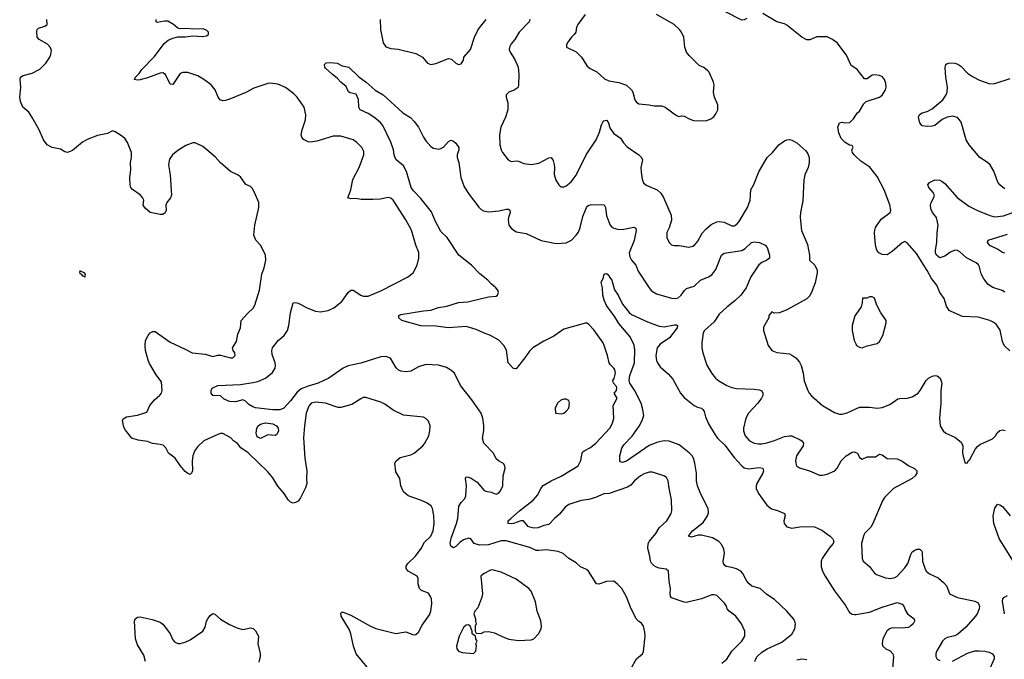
# Model space of a CAD drawing. Header units: inches. Extents: x 1839270 to 1929235, y 762242 to 910350.
# Tile 286 of 362: x 1863329 to 1871185, y 881626 to 886728. Entities that reach past the tile are written whole.
import ezdxf

# ---------------------------------------------------------------- set-up
doc = ezdxf.new("R2010")
doc.units = ezdxf.units.IN
doc.header["$MEASUREMENT"] = 0
doc.layers.add('B8868', color=7, linetype='Continuous')
doc.layers.add('B8878', color=7, linetype='Continuous')

msp = doc.modelspace()

# ---------------------------------------------------------------- linework, layer by layer
at = {"layer": 'B8868', "color": 5}
for points, elevation in [([(1866178.9, 881470), (1866014, 881670), (1865992.7, 881730), (1865971.1, 881830), (1865960.3, 881860.3), (1865895.1, 881970), (1865890, 881994), (1865898, 882002), (1865910, 882002.8), (1865970, 881977.6), (1866126.8, 881890), (1866170, 881872.2), (1866330, 881832.4), (1866410, 881845.5), (1866470, 881821), (1866490, 881824.7), (1866510, 881842), (1866541.2, 881898.8), (1866598.3, 881981.7), (1866609.3, 882010), (1866618, 882070), (1866615.1, 882110), (1866610, 882122), (1866590, 882154), (1866534.5, 882174.5), (1866519.3, 882190), (1866507.8, 882227.8), (1866507.3, 882270), (1866499.3, 882290), (1866428.8, 882328.8), (1866411.6, 882350), (1866413.3, 882370), (1866425.1, 882390), (1866486.2, 882450), (1866532.1, 882510), (1866559.8, 882560.2), (1866608.3, 882610), (1866628.2, 882650), (1866636.3, 882710), (1866632.5, 882772.5), (1866621.3, 882830), (1866611.3, 882850), (1866575.8, 882875.8), (1866534.5, 882894.5), (1866429.3, 882930), (1866390, 882961.2), (1866369.7, 883009.7), (1866362.9, 883070), (1866330, 883122), (1866322.9, 883190), (1866332, 883210), (1866365.1, 883234.9), (1866450, 883257.6), (1866476, 883270), (1866545.2, 883330), (1866561.2, 883350), (1866592.3, 883410), (1866602, 883450), (1866604.5, 883490), (1866590, 883525.2), (1866570, 883546), (1866550, 883558), (1866390, 883575.1), (1866310, 883614), (1866241.3, 883661.3), (1866210, 883677.6), (1866090, 883713.6), (1866070, 883713.6), (1866050, 883705.1), (1865979.9, 883660.1), (1865890, 883634.3), (1865870, 883635.4), (1865770, 883670.8), (1865690, 883678.4), (1865655.5, 883670), (1865634.8, 883645.2), (1865615.9, 883590), (1865600.9, 883490), (1865593.3, 883393.3), (1865604.2, 883230), (1865619.5, 883130), (1865617.1, 883070), (1865621.3, 883030), (1865610, 882993.2), (1865570, 882914), (1865550, 882889.2), (1865530, 882877.2), (1865510, 882872.7), (1865490, 882879.3), (1865470, 882899.3), (1865440.5, 882950), (1865390, 883006.9), (1865350, 883075.1), (1865310, 883121.1), (1865152.7, 883272.7), (1865094, 883314), (1865068.2, 883348.2), (1865036, 883370), (1865012.6, 883392.6), (1864950, 883427.3), (1864930, 883427.6), (1864910, 883420.5), (1864798.8, 883370), (1864750, 883323.7), (1864727.5, 883292.5), (1864710.3, 883250), (1864704, 883210), (1864708.2, 883130), (1864700.7, 883110), (1864690, 883099.3), (1864670, 883107.3), (1864650, 883125.6), (1864610, 883171.6), (1864570, 883229.7), (1864517.6, 883270), (1864494, 883314), (1864473.6, 883333.6), (1864450, 883340.5), (1864390, 883346.6), (1864350, 883363.5), (1864274.5, 883374.5), (1864225.2, 883390), (1864173.4, 883453.4), (1864159.1, 883479.1), (1864149.4, 883530), (1864155.3, 883544.7), (1864180.1, 883559.9), (1864270, 883574), (1864343.1, 883596.9), (1864366.6, 883650), (1864404.1, 883695.9), (1864446.7, 883733.3), (1864459.5, 883750), (1864467, 883770), (1864460.1, 883840.1), (1864416.8, 883896.8), (1864365.8, 883985.8), (1864353.3, 884013.3), (1864334, 884090), (1864329.7, 884130), (1864333.7, 884170), (1864353.7, 884210), (1864370, 884230.4), (1864390, 884241.3), (1864410, 884241.3), (1864530, 884157), (1864650, 884101.6), (1864704.7, 884070), (1864810, 884059.6), (1864870, 884042), (1864910, 884052.7), (1864930, 884053), (1865010, 884030.7), (1865030, 884030.7), (1865049.3, 884050), (1865046, 884070), (1865032.7, 884090), (1865026.6, 884110), (1865058, 884162), (1865070, 884221), (1865091.5, 884270), (1865097.4, 884330), (1865150, 884388.5), (1865192.8, 884427.2), (1865206.3, 884450), (1865243.1, 884570), (1865260.7, 884699.3), (1865279.7, 884750), (1865292.3, 884810), (1865289.7, 884850), (1865282.6, 884870), (1865250, 884929.6), (1865214, 884970), (1865196.2, 885010), (1865204.2, 885090), (1865236.2, 885230), (1865236.2, 885270), (1865203.7, 885350), (1865184.5, 885384.5), (1865170, 885397.2), (1865133.2, 885413.2), (1865090, 885474), (1865068, 885490), (1865010, 885517.2), (1864929.8, 885589.8), (1864890, 885633.6), (1864790, 885715.6), (1864730, 885745.1), (1864710, 885745.6), (1864654.1, 885725.9), (1864590, 885685.1), (1864547.7, 885650), (1864523.8, 885616.2), (1864516, 885570), (1864528.7, 885490), (1864539.3, 885330), (1864533.3, 885306.7), (1864502.8, 885270), (1864494.8, 885250), (1864498.8, 885210), (1864490, 885188.7), (1864470, 885175.3), (1864450, 885174), (1864369.5, 885189.5), (1864330, 885224), (1864313.2, 885250), (1864319, 885290), (1864309.3, 885310), (1864291, 885331), (1864230, 885372.7), (1864215.1, 885390), (1864209.6, 885410), (1864208, 885470), (1864215.8, 885530), (1864214.3, 885590), (1864221.1, 885630), (1864220.4, 885670), (1864188.2, 885750), (1864170, 885777.6), (1864150, 885796.9), (1864090, 885835.1), (1864070, 885840.9), (1864030, 885820.7), (1863950, 885803.6), (1863867.5, 885772.5), (1863830, 885751.8), (1863750, 885685.1), (1863710, 885669.5), (1863690, 885675.1), (1863655.1, 885695.1), (1863588.3, 885708.3), (1863549.7, 885729.7), (1863518, 885770), (1863484.5, 885850), (1863430, 885948.7), (1863402, 885990), (1863354, 886030), (1863335.5, 886075.5), (1863329.2, 886110), (1863339.3, 886190), (1863333.2, 886250), (1863335.3, 886270), (1863356, 886284), (1863430, 886301.6), (1863490, 886332.7), (1863537.1, 886382.9), (1863569.4, 886430), (1863578, 886450), (1863583.2, 886483.2), (1863573.2, 886510), (1863550, 886533.2), (1863484, 886570), (1863469.3, 886590), (1863464.8, 886635.2), (1863469.6, 886650.4), (1863480.1, 886659.9), (1863530, 886676.3), (1863549.2, 886690), (1863546, 886730)], 680), ([(1868204, 881550), (1868250, 881630.7), (1868299, 881670), (1868306, 881690), (1868319, 881810), (1868317.2, 881842.8), (1868307, 881890), (1868290, 881914.5), (1868268, 881928), (1868246.6, 881950), (1868201.1, 882041.1), (1868170, 882125.2), (1868132, 882190), (1868102.5, 882222.5), (1868070, 882249), (1868010, 882246), (1867950, 882225.2), (1867930, 882228.7), (1867866, 882330), (1867850, 882343.7), (1867804.2, 882364.2), (1867770, 882397), (1867709.3, 882430), (1867666, 882470), (1867625.3, 882485.3), (1867530, 882499.3), (1867470, 882493.1), (1867450, 882495.6), (1867398.1, 882518.1), (1867210, 882572.3), (1867170, 882572.2), (1867070, 882539.6), (1866997.9, 882537.9), (1866954, 882550), (1866927.7, 882587.7), (1866912.9, 882592.9), (1866870, 882578.9), (1866841.5, 882558.5), (1866810, 882527), (1866790, 882515.5), (1866768, 882528), (1866763.4, 882550), (1866772.2, 882592.2), (1866815.4, 882710), (1866824.7, 882750), (1866833.3, 882846.7), (1866850, 882878), (1866881.6, 882910), (1866889.7, 882930), (1866893.3, 883010), (1866884.7, 883070), (1866890, 883082.8), (1866910, 883080.3), (1866930, 883070.3), (1866978.4, 883038.4), (1867033.8, 882973.8), (1867047, 882967), (1867090, 882960.3), (1867130, 882943.1), (1867149.6, 882950.4), (1867166, 882970), (1867182.7, 883010), (1867186.6, 883090), (1867202.7, 883150), (1867200.9, 883170), (1867190, 883189), (1867149, 883210), (1867130, 883225.2), (1867109, 883270), (1867031.5, 883351.5), (1867022.4, 883390), (1867031.4, 883451.4), (1867031.6, 883491.6), (1867025.1, 883550), (1867011.8, 883590), (1866937.1, 883697.1), (1866846.6, 883810), (1866797.2, 883910), (1866770, 883933.2), (1866734.2, 883954.2), (1866670, 883973.2), (1866570, 883976.9), (1866510, 883959.7), (1866450, 883925.6), (1866410, 883920.8), (1866370, 883924.7), (1866350, 883934.3), (1866332.3, 883952.3), (1866288.2, 884028.2), (1866250, 884041.7), (1866210, 884040.3), (1866050.2, 883989.8), (1865950, 883967.6), (1865910, 883948.6), (1865794.6, 883870), (1865756.5, 883850), (1865711, 883829), (1865630, 883806.5), (1865576.1, 883783.9), (1865542.2, 883757.8), (1865490, 883688.6), (1865436.5, 883630), (1865403.4, 883616.6), (1865350, 883617.2), (1865210, 883633.6), (1865190, 883639.6), (1865158.2, 883658.2), (1865130, 883685.6), (1865110, 883695.8), (1865050, 883679), (1865003.9, 883683.9), (1864961.1, 883701.1), (1864930, 883727.6), (1864869, 883730), (1864856, 883750), (1864856, 883770), (1864865.2, 883790), (1864908.7, 883811.3), (1865090, 883818), (1865190, 883833.4), (1865230, 883843.6), (1865290.6, 883869.4), (1865346.9, 883913.1), (1865368.7, 883950), (1865370.7, 883970), (1865368.2, 883990), (1865343.5, 884056.5), (1865342, 884090), (1865347.2, 884110), (1865392, 884170), (1865438.7, 884210), (1865466.6, 884250), (1865476.9, 884290), (1865489.6, 884390.4), (1865510, 884471), (1865530, 884473.4), (1865550, 884468), (1865627.7, 884427.7), (1865690, 884404.4), (1865730, 884398.4), (1865790, 884408.9), (1865834.5, 884430), (1865899.5, 884480.5), (1865948.5, 884551.5), (1865970, 884570.6), (1865990, 884570.5), (1866050, 884530.4), (1866070, 884523.7), (1866110, 884524.2), (1866210, 884564.6), (1866424.2, 884675.8), (1866469.3, 884710), (1866500.9, 884770), (1866514.7, 884825.3), (1866512.3, 884872.3), (1866489.6, 884930), (1866454.7, 885050), (1866410, 885132), (1866309.7, 885289.7), (1866290, 885305.1), (1866270, 885309.6), (1866203.8, 885296.2), (1866146.5, 885293.5), (1866054.5, 885294.5), (1866010, 885301.8), (1865970, 885299.7), (1865948.2, 885308.2), (1865969.8, 885370), (1865986.5, 885453.5), (1866037.7, 885550), (1866075.1, 885650), (1866076.1, 885676.1), (1866058, 885710), (1866018, 885750), (1865989.2, 885770), (1865890, 885798.7), (1865830, 885798.7), (1865699.9, 885760.1), (1865651.9, 885751.9), (1865630, 885754.5), (1865593.1, 885773.1), (1865579.5, 885790), (1865574, 885810), (1865582.4, 885850), (1865609.6, 885930), (1865611.5, 885970), (1865598.4, 886030), (1865543.7, 886110), (1865516.6, 886136.6), (1865450, 886187.6), (1865390, 886214), (1865330, 886222.9), (1865310, 886219.6), (1865197.1, 886182.9), (1865132.1, 886147.9), (1865010, 886096.9), (1864970, 886082.9), (1864950, 886082), (1864929.6, 886089.6), (1864912.7, 886110), (1864889.4, 886170), (1864856, 886210), (1864807.2, 886247.2), (1864750, 886279.6), (1864670, 886307), (1864630, 886307), (1864610, 886298.4), (1864550, 886212.7), (1864530, 886213.2), (1864491.3, 886291.3), (1864470, 886305.2), (1864450, 886302.7), (1864350, 886264.7), (1864290, 886249.6), (1864265.4, 886245.4), (1864246, 886250), (1864253.2, 886270), (1864282, 886298), (1864302.7, 886330), (1864405.2, 886434.8), (1864481.7, 886538.3), (1864514.9, 886565.1), (1864550, 886582), (1864590, 886590.8), (1864650, 886590.7), (1864710, 886600.7), (1864790, 886593.4), (1864819.5, 886600.5), (1864835.3, 886610), (1864835.3, 886630), (1864822.7, 886642.7), (1864794.2, 886654.2), (1864710, 886652), (1864670, 886657), (1864610, 886656), (1864590, 886661.2), (1864555.3, 886690), (1864510, 886716), (1864483.5, 886716.5), (1864425.2, 886705.2), (1864418, 886710), (1864418, 886730)], 660), ([(1866204.9, 886730), (1866206.5, 886650), (1866230, 886544.7), (1866250, 886510.8), (1866290, 886498.4), (1866350, 886492), (1866490, 886458.4), (1866542.8, 886430), (1866582.8, 886382.8), (1866610, 886370.7), (1866650, 886378), (1866750, 886418), (1866774.4, 886414.4), (1866810, 886381), (1866830, 886370.7), (1866850, 886377.3), (1866870, 886406), (1866873.6, 886430), (1866924.8, 886490), (1866958.5, 886590), (1866986.4, 886650), (1867052.1, 886730)], 660), ([(1867398.8, 886730), (1867393.4, 886710), (1867313, 886630), (1867280.4, 886570), (1867250, 886537), (1867237, 886510), (1867234.9, 886490), (1867241.1, 886470), (1867280.3, 886410), (1867304.9, 886350), (1867310.3, 886290), (1867308.2, 886210), (1867304.9, 886190), (1867298.3, 886181.7), (1867273.8, 886166.2), (1867230.7, 886149.3), (1867211.3, 886130), (1867211, 886110), (1867224, 886064), (1867223, 886010), (1867205.5, 885950), (1867168.2, 885870), (1867156.4, 885810), (1867160.5, 885730), (1867170.7, 885690), (1867180.7, 885670), (1867226, 885610), (1867250, 885596.3), (1867290, 885602), (1867310, 885599.1), (1867350, 885581.6), (1867410, 885572.7), (1867470, 885584.9), (1867550, 885627.4), (1867570, 885628.2), (1867585.8, 885605.8), (1867594, 885574), (1867596.5, 885550), (1867592.3, 885492.3), (1867607.1, 885447.1), (1867630, 885411), (1867641.1, 885401.1), (1867650, 885394.8), (1867670, 885394.8), (1867690, 885404), (1867730, 885434), (1867770, 885487.7), (1867848.5, 885650), (1867928.3, 885770), (1867954.3, 885830), (1867971.1, 885890), (1867981.1, 885910), (1867990, 885922.4), (1868010, 885928.2), (1868023.7, 885910), (1868041.3, 885861.3), (1868070, 885820.8), (1868123.7, 885783.7), (1868146.3, 885746.3), (1868174.7, 885714.7), (1868268, 885650), (1868288.9, 885628.9), (1868297, 885610), (1868285.7, 885550), (1868288.6, 885511.4), (1868295.8, 885455.8), (1868307.2, 885427.2), (1868327.7, 885407.7), (1868414.9, 885370), (1868444.5, 885344.5), (1868466.7, 885310), (1868527.7, 885170), (1868530.4, 885129.6), (1868510, 885068), (1868491.3, 885030), (1868491.3, 884990), (1868510, 884952), (1868530, 884931.3), (1868550, 884926), (1868590, 884926.8), (1868667, 884913), (1868698.3, 884921.7), (1868712.7, 884930), (1868738.6, 884961.4), (1868773.8, 885026.2), (1868802, 885058), (1868845.5, 885094.5), (1868890, 885116.9), (1868910, 885119.7), (1868950, 885112.6), (1869010, 885083.1), (1869030, 885083.6), (1869050, 885097.4), (1869070, 885119.5), (1869135.8, 885230), (1869156.2, 885290), (1869163.5, 885370), (1869186.3, 885413.7), (1869225.8, 885514.2), (1869291.3, 885630), (1869336.2, 885670), (1869384.5, 885730), (1869430, 885761.6), (1869450, 885770.5), (1869470, 885773), (1869490, 885768), (1869530, 885745.5), (1869601.7, 885681.7), (1869618, 885658), (1869627.7, 885630), (1869627.7, 885590), (1869619.1, 885550), (1869593.4, 885490), (1869586, 885450), (1869577.8, 885282.2), (1869557.4, 885190), (1869555.6, 885150), (1869567.8, 885047.8), (1869613.9, 884933.9), (1869630.2, 884850), (1869629.3, 884810), (1869673.4, 884770), (1869691.4, 884730), (1869691.5, 884710), (1869674.7, 884630), (1869650, 884559.3), (1869633.6, 884526.4), (1869610, 884500.5), (1869450, 884413.2), (1869390, 884389), (1869348.7, 884388.7), (1869330, 884398), (1869304.7, 884370), (1869304.7, 884350), (1869264, 884276), (1869262.8, 884250), (1869300.7, 884130), (1869330, 884090.8), (1869370, 884074.9), (1869470, 884062), (1869490, 884053.7), (1869522.4, 884030), (1869550, 883997.1), (1869564, 883970), (1869579.6, 883910), (1869588.9, 883848.9), (1869616.3, 883770), (1869627.3, 883750), (1869646.9, 883726.9), (1869734.8, 883650), (1869830, 883596.4), (1869870, 883582.4), (1869890, 883582.4), (1869930, 883592.2), (1870000, 883623.6)], 660), ([(1867840.3, 886770), (1867782, 886690), (1867770.4, 886670), (1867764.9, 886630), (1867754, 886610), (1867730.5, 886589.5), (1867702.8, 886550), (1867691.3, 886530), (1867692, 886510), (1867770, 886470.8), (1867810.4, 886430.4), (1867856.8, 886356.8), (1867879.8, 886339.8), (1867932.8, 886312.8), (1867995.8, 886255.8), (1868030, 886241.6), (1868110, 886228.5), (1868170, 886206.4), (1868210.4, 886170), (1868221.3, 886150), (1868235.8, 886090), (1868250, 886070.5), (1868270, 886058.4), (1868350, 886050.5), (1868390, 886042), (1868450, 886041.6), (1868478.8, 886030), (1868570, 885963), (1868590, 885957.3), (1868610, 885962), (1868630, 885959.1), (1868670, 885936.4), (1868705.1, 885925.1), (1868750, 885921.6), (1868810, 885924), (1868843.7, 885936.3), (1868866.6, 885953.4), (1868883.7, 885976.3), (1868898, 886010), (1868898, 886050), (1868873.2, 886110), (1868865.2, 886150), (1868869.2, 886210), (1868865.2, 886230), (1868829.4, 886309.4), (1868820.2, 886320.2), (1868786.3, 886346.3), (1868750, 886362.7), (1868670, 886443.7), (1868649.6, 886470), (1868634.5, 886510), (1868627, 886590), (1868609.7, 886629.7), (1868594.5, 886650), (1868549.4, 886690), (1868408.8, 886768.8)], 680), ([(1869130, 886738.7), (1869110, 886726.6), (1869090, 886725.4), (1868960.5, 886790)], 660), ([(1870000, 886339.3), (1869963.5, 886363.5), (1869924.4, 886444.4), (1869850, 886542.7), (1869813.2, 886570), (1869770, 886591.5), (1869688.4, 886591.6), (1869632.7, 886567.3), (1869610, 886567), (1869569.2, 886590), (1869450, 886685.1), (1869430, 886695.6), (1869370, 886711.8), (1869258.6, 886778.6)], 660), ([(1868930, 881595.6), (1868970, 881627.2), (1869009.8, 881690.2), (1869089.6, 881770), (1869113.6, 881810), (1869114.5, 881850), (1869086.6, 881910), (1869042.9, 881970), (1868989.5, 882010), (1868973.6, 882030), (1868967.6, 882050), (1868953.2, 882073.2), (1868890, 882135.1), (1868870, 882141.6), (1868850, 882139.6), (1868770, 882108.2), (1868650, 882080.5), (1868630, 882082), (1868530, 882118), (1868520.7, 882130), (1868517.6, 882150), (1868521.6, 882190), (1868509.5, 882250.5), (1868505.2, 882330), (1868486.6, 882346.6), (1868430, 882354.5), (1868410, 882362), (1868390, 882371.8), (1868370, 882392.7), (1868362, 882410), (1868357.6, 882450), (1868340.4, 882510), (1868343.5, 882550), (1868353.3, 882570), (1868403.6, 882630), (1868430, 882676.3), (1868491.8, 882730), (1868525.6, 882790), (1868531.5, 882810), (1868530, 882898), (1868509.6, 882990.4), (1868503.7, 883050), (1868490, 883077.2), (1868468, 883090), (1868378.3, 883118.3), (1868350, 883118), (1868310, 883106), (1868281.6, 883090), (1868234.9, 883050), (1868204.3, 883015.7), (1868179.3, 883000.7), (1868030.9, 882949.1), (1867990, 882945.3), (1867923, 882917), (1867870, 882902.2), (1867810, 882893.8), (1867710, 882860.8), (1867680.7, 882839.3), (1867636.5, 882783.5), (1867596.5, 882750), (1867550, 882700.9), (1867510, 882695.1), (1867465.3, 882674.7), (1867430, 882671.5), (1867399.7, 882679.7), (1867386.7, 882686.7), (1867348, 882730), (1867328.1, 882731.9), (1867270, 882708.7), (1867250, 882706), (1867226.6, 882710), (1867227, 882730), (1867248.3, 882750), (1867315.4, 882810), (1867424.8, 882895.2), (1867462, 882938), (1867487.4, 882990), (1867506.8, 883013.2), (1867570, 883050.2), (1867650, 883087.6), (1867784.2, 883170), (1867806.9, 883213.1), (1867815.4, 883270), (1867820.5, 883279.5), (1867832, 883290), (1867884, 883316), (1867925.1, 883350), (1868036.9, 883470), (1868058.3, 883510), (1868068.3, 883550), (1868064, 883650), (1868096, 883710), (1868072.3, 883750), (1868090, 883771), (1868094, 883790), (1868090, 883802.7), (1868066, 883830), (1868060.9, 883850), (1868072.9, 883867.1), (1868080.7, 883899.3), (1868082.5, 883910), (1868076.4, 883936.4), (1868070, 883949.5), (1868038.9, 883978.9), (1868031.7, 883991.7), (1868018.3, 884050), (1867993.3, 884130), (1867983, 884150), (1867910, 884255.1), (1867870, 884298), (1867850, 884309.6), (1867670, 884259.8), (1867590, 884204.7), (1867510, 884163.5), (1867423, 884110), (1867395.8, 884084.2), (1867360.3, 884030), (1867310, 883967), (1867290, 883943.7), (1867283.7, 883943.7), (1867270, 883945.2), (1867227, 883990), (1867212.3, 884092.3), (1867192.3, 884130), (1867152.3, 884172.3), (1867086, 884210), (1867030, 884229.7), (1866970, 884258), (1866890, 884280.9), (1866750, 884269.8), (1866650, 884284), (1866530, 884285.6), (1866379, 884330), (1866354, 884350), (1866355.3, 884370), (1866370, 884376.3), (1866550, 884407), (1866610, 884411.8), (1866670, 884433.4), (1866736.6, 884443.4), (1866830, 884471.8), (1866903.3, 884476.7), (1867070, 884517.1), (1867130, 884522), (1867141.2, 884530), (1867149, 884551), (1867143.7, 884570), (1867129.2, 884590), (1867090, 884620.7), (1867064.2, 884650), (1867000.6, 884700.6), (1866934, 884770), (1866833.1, 884850), (1866738.4, 884990), (1866690, 885039.8), (1866644.3, 885124.3), (1866615.9, 885195.9), (1866530, 885301.7), (1866470, 885363.1), (1866451.9, 885390), (1866416.5, 885516.5), (1866390, 885562), (1866330, 885613.6), (1866316, 885650), (1866311, 885690), (1866290.8, 885750.8), (1866225.1, 885885.1), (1866205.1, 885910), (1866154, 885950), (1866110, 885979.7), (1866045.1, 886010), (1866034, 886030), (1866032.7, 886092.7), (1866013.2, 886133.2), (1865964.7, 886144.7), (1865953.3, 886153.3), (1865934.9, 886194.9), (1865890, 886229.3), (1865862, 886262), (1865824, 886290), (1865770, 886342), (1865764, 886350), (1865762, 886370), (1865775.3, 886384.7), (1865810, 886386.8), (1865861.1, 886381.1), (1865900.9, 886360.9), (1865954.8, 886350), (1866033.8, 886273.8), (1866094, 886230), (1866165.5, 886165.5), (1866228.5, 886128.5), (1866385.5, 885985.5), (1866447.1, 885947.1), (1866476.7, 885916.7), (1866510, 885870.6), (1866550, 885790.7), (1866570, 885762), (1866610, 885718), (1866630, 885704.9), (1866670, 885695.5), (1866690, 885701.6), (1866710, 885712.7), (1866750, 885755.5), (1866770, 885766.7), (1866790, 885759), (1866810, 885744.2), (1866832.6, 885710), (1866832.9, 885690), (1866819, 885650), (1866819.6, 885630), (1866831.5, 885590), (1866848.1, 885470), (1866875.6, 885395.6), (1866914.1, 885334.1), (1866992, 885232), (1867010, 885214), (1867030, 885204), (1867070, 885196.5), (1867155.4, 885204.6), (1867210, 885217), (1867230, 885216.4), (1867240.7, 885210), (1867243, 885190), (1867228.6, 885151.4), (1867226.9, 885133.1), (1867230.5, 885090), (1867250, 885064.9), (1867290, 885037.1), (1867370, 885021.6), (1867490, 884966), (1867610, 884942.3), (1867690, 884947.7), (1867731.1, 884970), (1867770, 885008.9), (1867787.1, 885032.9), (1867801, 885070), (1867821.3, 885158.7), (1867850.6, 885229.4), (1867860, 885240), (1867870.5, 885249.5), (1867890, 885254.7), (1867991.9, 885251.9), (1868001.5, 885230), (1868010, 885164), (1868040.9, 885090), (1868052.8, 885072.8), (1868070, 885064.2), (1868110, 885055.6), (1868150, 885058.3), (1868230, 885074), (1868245.2, 885065.2), (1868248.1, 885048.1), (1868232.8, 884967.2), (1868192.9, 884870), (1868195.8, 884835.8), (1868210.2, 884810.2), (1868243.7, 884770), (1868263.7, 884723.7), (1868350.2, 884590.2), (1868370, 884566.7), (1868410, 884542.6), (1868530, 884507), (1868564.8, 884504.8), (1868582.7, 884510), (1868606.3, 884530), (1868632.7, 884567.3), (1868650, 884583.1), (1868710, 884604), (1868760.5, 884650), (1868823.6, 884676.4), (1868850, 884692.6), (1868883, 884737), (1868929.1, 884850.9), (1868950, 884867.2), (1869090, 884888.4), (1869117.1, 884902.9), (1869167.1, 884950), (1869190, 884956.9), (1869232.1, 884952.1), (1869277.3, 884930), (1869291.5, 884910), (1869310.3, 884850), (1869310, 884826), (1869290.8, 884810), (1869250, 884791.6), (1869227.3, 884772.7), (1869162.7, 884677.3), (1869126, 884590), (1869082, 884530), (1869034.8, 884485.2), (1868970, 884435.8), (1868910, 884378.5), (1868870, 884318.3), (1868793.6, 884250), (1868782.8, 884230), (1868771.7, 884150), (1868771.8, 884110), (1868779.5, 884070), (1868811.7, 883971.7), (1868850, 883907.3), (1868880.5, 883870), (1868907.8, 883847.8), (1868970.7, 883810), (1869010, 883794.6), (1869046.7, 883786.7), (1869190, 883780.3), (1869230, 883774.9), (1869250, 883766.8), (1869259.3, 883750), (1869258.7, 883730), (1869248.7, 883710), (1869218, 883670), (1869144.2, 883590), (1869121.7, 883550), (1869103.1, 883470), (1869103.1, 883450), (1869116.4, 883410), (1869150.7, 883370), (1869190, 883350.4), (1869224.4, 883344.4), (1869250, 883344.7), (1869290, 883353.4), (1869350, 883371.3), (1869430, 883403.2), (1869470, 883410.2), (1869490, 883407.9), (1869557.2, 883377.2), (1869568.5, 883370), (1869582.6, 883350), (1869581.1, 883330), (1869527.2, 883250), (1869519.5, 883210), (1869520.5, 883190), (1869527.7, 883170), (1869550, 883153.4), (1869630, 883130.5), (1869710, 883096.3), (1869734.4, 883094.4), (1869770, 883102), (1869832, 883130), (1869849.8, 883150.2), (1869882.4, 883210), (1869922, 883250), (1869970, 883279.5), (1869990, 883282.4), (1870000, 883277.1)], 640), ([(1870000, 885637.1), (1869986.6, 885650), (1869972.3, 885670), (1869969.1, 885690.9), (1869978, 885710), (1869970, 885726), (1869950, 885728.7), (1869915.3, 885750), (1869882, 885782), (1869864.8, 885824.8), (1869856, 885870), (1869870, 885904.7), (1869890, 885911), (1869910, 885904.7), (1869952.9, 885907.1), (1869982, 885938), (1870000, 885965.6)], 660), ([(1869195.1, 881610), (1869201.7, 881630), (1869214, 881650), (1869250, 881684.4), (1869291.5, 881710), (1869410, 881763.8), (1869490, 881827.6), (1869513.6, 881870), (1869518.8, 881910), (1869514, 881930), (1869503.9, 881950), (1869449.8, 882010), (1869350, 882102.7), (1869290, 882143), (1869237, 882190), (1869170, 882211.2), (1869150, 882228), (1869130.8, 882250.8), (1869099.7, 882310), (1869083.6, 882330), (1869047.4, 882347.4), (1869010, 882359.8), (1868966.7, 882366.7), (1868954.1, 882374.1), (1868944.7, 882390), (1868942.6, 882410), (1868951, 882470), (1868945.9, 882505.9), (1868930, 882538.4), (1868906.9, 882566.9), (1868856.5, 882596.5), (1868770, 882617.4), (1868742.2, 882617.8), (1868690, 882600.9), (1868666, 882610), (1868697.7, 882650), (1868781.4, 882718.6), (1868815.1, 882764.9), (1868825, 882795), (1868821.1, 882830), (1868762.7, 882942.7), (1868736.8, 883010), (1868728.4, 883050), (1868729, 883110), (1868715.4, 883190), (1868705.5, 883230), (1868694.4, 883250), (1868670, 883274.2), (1868590, 883336), (1868510, 883365.8), (1868470, 883369), (1868421, 883359), (1868350, 883332.8), (1868170, 883206.9), (1868137.5, 883197.5), (1868122.4, 883202.4), (1868116, 883210), (1868118.3, 883250), (1868134, 883310), (1868150, 883336.5), (1868214.3, 883405.7), (1868272.7, 883487.3), (1868295.6, 883530), (1868307.7, 883572.3), (1868299, 883630), (1868286.8, 883670), (1868233.8, 883773.8), (1868196.8, 883830), (1868191.3, 883850), (1868198.2, 883890), (1868234.9, 883990), (1868236.2, 884096.2), (1868231.6, 884131.6), (1868198.7, 884198.7), (1868110, 884306), (1868078.2, 884358.2), (1868010, 884449.6), (1867991.6, 884490), (1867980.7, 884530), (1867979.3, 884590), (1867968.7, 884631.3), (1867987.3, 884672.7), (1867988.4, 884691.6), (1867998, 884702), (1868010, 884704.7), (1868030.4, 884690), (1868034.9, 884674.9), (1868052.4, 884650), (1868074.6, 884574.6), (1868104.4, 884530), (1868139.2, 884459.2), (1868192.4, 884392.4), (1868210, 884377.6), (1868337.8, 884317.8), (1868430, 884283.2), (1868470, 884278.3), (1868553.2, 884293.2), (1868570, 884294), (1868576, 884290), (1868573.4, 884270), (1868512.4, 884190), (1868439.3, 884140.7), (1868414, 884110), (1868404, 884050), (1868410, 884010.8), (1868418, 883990), (1868439.5, 883959.5), (1868503.1, 883903.1), (1868541, 883861), (1868600.9, 883750), (1868630, 883714.9), (1868711.5, 883651.5), (1868737.7, 883637.7), (1868770, 883628.9), (1868779.1, 883619.1), (1868790, 883604.4), (1868801.2, 883561.2), (1868825.1, 883505.1), (1868877.2, 883417.2), (1868897.7, 883390), (1868955.7, 883335.7), (1869030, 883236.5), (1869089.2, 883170), (1869110, 883154.7), (1869145, 883145), (1869230, 883156.2), (1869258, 883150), (1869264, 883130), (1869258.8, 883110), (1869210.2, 883030), (1869204.1, 883010), (1869205, 882990), (1869224.3, 882950), (1869290, 882857.3), (1869327.3, 882827.3), (1869373.9, 882813.9), (1869430.5, 882790), (1869434.9, 882770), (1869426, 882730), (1869428.8, 882710), (1869450, 882683.8), (1869490, 882673.4), (1869570, 882687.1), (1869670, 882684.2), (1869730, 882656), (1869794.4, 882610), (1869812.7, 882590), (1869824.5, 882570), (1869820.3, 882550), (1869787, 882513), (1869730.2, 882430), (1869722.3, 882410), (1869724.1, 882364.1), (1869734.6, 882330), (1869754.7, 882290), (1869830, 882172.9), (1869916.3, 882056.3), (1869950, 881999.5), (1869970, 881987.2), (1869990, 881983.6), (1870000, 881985.1)], 620), ([(1870000, 884377.1), (1869993, 884367), (1869970.6, 884290), (1869970.7, 884250), (1869987.3, 884170), (1870000, 884142.9)], 680), ([(1864333.2, 881610), (1864320.8, 881660.8), (1864270, 881742.9), (1864252.3, 881790), (1864244, 881930), (1864249.7, 881950.3), (1864270, 881963.8), (1864290, 881966.4), (1864384.8, 881944.8), (1864450, 881923), (1864470, 881907.7), (1864501.6, 881870), (1864528.7, 881828.7), (1864550, 881782.8), (1864565.1, 881765.1), (1864590, 881753.4), (1864610, 881752.7), (1864650, 881763.7), (1864690, 881782.4), (1864790, 881852), (1864810, 881882), (1864819.7, 881930), (1864829.8, 881950.2), (1864850, 881975.5), (1864870, 881990.6), (1864885.8, 881985.8), (1864930, 881946.4), (1865004.2, 881904.2), (1865070, 881874), (1865110, 881863.7), (1865170, 881876.5), (1865193, 881873), (1865210, 881854.8), (1865234.3, 881810), (1865229.1, 881750), (1865248.5, 881671.5), (1865248.8, 881650), (1865237.2, 881602.8)], 680), ([(1869610, 881623.1), (1869570, 881626.6), (1869530, 881620.2)], 620)]:
    msp.add_lwpolyline(points, dxfattribs=dict(at, elevation=elevation))
for points, elevation in [([(1863810, 884726), (1863806.8, 884713.2), (1863810, 884704.7), (1863819.8, 884699.8), (1863830, 884684.7), (1863842, 884682), (1863850, 884674), (1863855.3, 884690), (1863850, 884706)], 720), ([(1867670, 883702), (1867645.7, 883694.3), (1867620.7, 883670), (1867602, 883630), (1867604.7, 883590), (1867650, 883585.5), (1867670, 883590.5), (1867690, 883605.5), (1867709.6, 883630), (1867715.1, 883670), (1867711.2, 883690), (1867690, 883701.7)], 660), ([(1865367.5, 883412.5), (1865310, 883416), (1865250, 883387.6), (1865230, 883397.6), (1865220.5, 883410), (1865214.7, 883430), (1865220.9, 883470), (1865231.2, 883490), (1865250, 883502.2), (1865290, 883512.6), (1865350, 883504.4), (1865378.7, 883490), (1865392, 883470), (1865394.4, 883450), (1865379.9, 883420.1)], 660), ([(1867090, 882339.5), (1867030, 882309.3), (1867008.2, 882290), (1867020.5, 882150), (1867016.7, 882123.3), (1866983, 882037), (1866961, 882010), (1866951.3, 881990), (1866964.7, 881950), (1866964.7, 881930), (1866971, 881910), (1866962, 881890), (1866962, 881850), (1866970, 881834), (1867010, 881831.3), (1867035.5, 881844.5), (1867070, 881847.3), (1867116.8, 881836.8), (1867184.5, 881804.5), (1867232.9, 881787.1), (1867310, 881777.3), (1867410, 881782.8), (1867430, 881790.8), (1867469.6, 881830.4), (1867489.4, 881870), (1867491.6, 881888.4), (1867487.2, 881932.8), (1867457.4, 882010), (1867444.6, 882084.6), (1867410.6, 882170.6), (1867390, 882192.3), (1867290, 882266.4), (1867170, 882321.1), (1867110, 882338.4)], 680), ([(1866910, 881901.2), (1866890, 881899.3), (1866870, 881879), (1866835.8, 881810), (1866814.8, 881730), (1866816, 881710), (1866830.6, 881690.6), (1866859.8, 881679.8), (1866950, 881674), (1866969.4, 881690.6), (1866972.9, 881732.9), (1866969.2, 881750.8), (1866978, 881770), (1866976.4, 881776.4), (1866968, 881790), (1866966, 881810), (1866938, 881830), (1866938, 881850), (1866924, 881890)], 680)]:
    msp.add_lwpolyline(points, close=True, dxfattribs=dict(at, elevation=elevation))
at = {"layer": 'B8878', "color": 5}
for points, elevation in [([(1870000, 885965.6), (1870013.6, 885986.4), (1870030, 885998), (1870063.9, 886056.1), (1870083.3, 886076.7), (1870188.7, 886110), (1870210, 886127.3), (1870238, 886170), (1870242, 886190), (1870240.1, 886220.1), (1870229.3, 886250), (1870211.5, 886271.5), (1870190, 886282.7), (1870150, 886289.3), (1870130, 886286), (1870090, 886255.3), (1870070, 886255.3), (1870011.6, 886331.6), (1870000, 886339.3)], 660), ([(1871190, 885380.4), (1871170, 885391.2), (1871149.8, 885409.8), (1871132.9, 885432.9), (1871100.8, 885520.8), (1871071.3, 885570), (1871049.6, 885590), (1870989.2, 885629.2), (1870904.2, 885730), (1870880.7, 885770), (1870841, 885910), (1870828.4, 885930), (1870810, 885947.2), (1870770, 885958.3), (1870730, 885950.7), (1870688.8, 885931.2), (1870630, 885885.1), (1870610, 885878), (1870570, 885876.9), (1870530, 885882), (1870510, 885905.2), (1870500.5, 885950), (1870507, 885973), (1870530, 885984.9), (1870570, 885994.9), (1870610, 886016.9), (1870693.1, 886090), (1870721.5, 886130), (1870728.6, 886150), (1870730.9, 886189.1), (1870718.7, 886270), (1870713.6, 886346.4), (1870718, 886370), (1870730, 886379.3), (1870750, 886384.9), (1870790, 886381.7), (1870814.5, 886374.5), (1870838.8, 886358.8), (1870890, 886301.3), (1870930, 886275.8), (1870987.3, 886247.3), (1871070, 886218), (1871110, 886219), (1871230, 886258.4)], 640), ([(1871228, 884088), (1871183.1, 884130), (1871170, 884161.2), (1871151.3, 884251.3), (1871118.6, 884298.6), (1871096.6, 884316.6), (1871070, 884328.6), (1870975.3, 884355.3), (1870850, 884362.2), (1870759.6, 884399.6), (1870744.2, 884410), (1870724.5, 884444.5), (1870705.4, 884505.4), (1870670, 884553.2), (1870645.1, 884610), (1870604.5, 884664.5), (1870569, 884729), (1870483, 884863), (1870410, 884949.6), (1870390, 884958), (1870370, 884949.7), (1870290, 884878.4), (1870250, 884853.6), (1870210, 884855.6), (1870183.7, 884870), (1870167.8, 884890), (1870156.3, 884930), (1870148.7, 885028.7), (1870151.1, 885050), (1870156.4, 885070), (1870202.3, 885137.7), (1870273, 885190), (1870278.5, 885210), (1870271.5, 885251.5), (1870227.2, 885370), (1870170, 885477.6), (1870112.3, 885552.3), (1870039.4, 885599.4), (1870000, 885637.1)], 660), ([(1871190, 884555.1), (1871168.2, 884568.2), (1871092.8, 884592.8), (1871056.9, 884616.9), (1871021.6, 884661.6), (1871000.8, 884700.8), (1870984.7, 884764.7), (1870976.6, 884776.6), (1870960.5, 884790), (1870884, 884830), (1870830, 884876), (1870810, 884887.2), (1870790, 884890.8), (1870750, 884871.6), (1870710, 884842.7), (1870670.2, 884829.8), (1870643.1, 884850), (1870635.3, 884870), (1870635.4, 884890), (1870645.6, 884950), (1870648.3, 885030), (1870656.9, 885090), (1870643.5, 885150), (1870610.7, 885190.7), (1870598.7, 885218.7), (1870596, 885250), (1870599.7, 885270), (1870623.6, 885310), (1870627.3, 885330), (1870617.6, 885350), (1870581.2, 885390), (1870574, 885410), (1870589, 885430), (1870630, 885450.2), (1870670, 885447.2), (1870690, 885437.6), (1870710, 885421.8), (1870808, 885310), (1870902, 885242), (1870970, 885205.2), (1871070, 885166.2), (1871110, 885155.5), (1871177.4, 885162.6), (1871290, 885203.2)], 640), ([(1871190, 884866.6), (1871170, 884871.2), (1871130, 884896.9), (1871070, 884926), (1871049.4, 884950), (1871055.3, 884970), (1871210, 885016.9)], 620), ([(1870000, 884142.9), (1870006, 884130), (1870030, 884116), (1870050, 884111), (1870090, 884126), (1870170, 884146.8), (1870190, 884161), (1870215.1, 884210), (1870242, 884310), (1870240.9, 884330), (1870195.5, 884395.5), (1870168.7, 884450), (1870150, 884506), (1870130, 884518), (1870110, 884518), (1870090, 884508), (1870054, 884506), (1870051.1, 884468.9), (1870042, 884438), (1870000, 884377.1)], 680), ([(1870000, 883623.6), (1870030, 883637), (1870110, 883637), (1870170, 883628.4), (1870210, 883633.7), (1870270, 883658.9), (1870336, 883704), (1870350, 883708.1), (1870410, 883709.3), (1870450, 883720.7), (1870496.4, 883750), (1870513.5, 883770), (1870561.3, 883850), (1870579.5, 883870), (1870610, 883885.3), (1870630, 883890.3), (1870650, 883888), (1870672.7, 883870), (1870687.4, 883830), (1870679.1, 883770), (1870678.5, 883670), (1870667, 883550), (1870673, 883490), (1870696.3, 883450), (1870717.3, 883430), (1870790, 883399.3), (1870839.5, 883359.5), (1870852.7, 883330), (1870850.6, 883270), (1870870, 883194), (1870890, 883194), (1870895.3, 883210), (1870910, 883221), (1870954.7, 883305.3), (1870970, 883324), (1870990, 883339.1), (1871090, 883384.9), (1871114.5, 883410), (1871128.1, 883431.9), (1871150, 883450.7), (1871170, 883456.3), (1871192, 883452)], 660), ([(1870000, 883277.1), (1870013.4, 883270), (1870030, 883236), (1870050, 883223.1), (1870090, 883242), (1870157.2, 883242.8), (1870190, 883262), (1870210, 883258), (1870250, 883227.3), (1870330, 883226), (1870370, 883208.2), (1870422, 883170), (1870467.7, 883147.7), (1870488, 883130), (1870486.7, 883110), (1870473.1, 883090), (1870450.3, 883070), (1870300.3, 882990), (1870230, 882915.8), (1870211.6, 882890), (1870136.1, 882710), (1870118.5, 882681.5), (1870069.1, 882630), (1870060.3, 882610), (1870044, 882550), (1870050.5, 882430), (1870059.1, 882410), (1870110, 882368), (1870150, 882314.8), (1870164.1, 882304.1), (1870235.8, 882275.8), (1870278, 882270), (1870310, 882278.7), (1870329.4, 882290), (1870390, 882357), (1870414, 882390), (1870437.7, 882462.3), (1870450, 882483.1), (1870470, 882498.3), (1870490, 882504.9), (1870510, 882505.3), (1870525.3, 882490), (1870530, 882478.8), (1870532.2, 882410), (1870550, 882354), (1870562.4, 882330), (1870587, 882307), (1870656.9, 882276.9), (1870700.2, 882240.2), (1870726, 882210), (1870746.8, 882150), (1870810, 882119.3), (1870950, 882090.5), (1870975.8, 882075.8), (1870985.5, 882050), (1870984.4, 882030), (1870968.5, 881990), (1870954.4, 881970), (1870876.3, 881883.7), (1870813.9, 881826.1), (1870790, 881813), (1870730, 881799.6), (1870710, 881789.5), (1870690.5, 881770), (1870643.8, 881690), (1870638, 881670), (1870639.1, 881650), (1870648.5, 881628.5), (1870670, 881616.3)], 640), ([(1871253.6, 882413.6), (1871143.8, 882590), (1871102.3, 882710), (1871095.4, 882770), (1871110, 882831), (1871130, 882864.9), (1871150, 882859.3), (1871170, 882844.4), (1871230, 882771.8)], 640), ([(1870000, 881985.1), (1870110, 882001.8), (1870210, 882043.2), (1870330, 882078.9), (1870370, 882067.3), (1870383, 882050), (1870395.6, 882015.6), (1870412.4, 881990), (1870464.9, 881950), (1870468.4, 881930), (1870457.6, 881910), (1870435.8, 881890), (1870418.6, 881881.4), (1870370, 881874.4), (1870290, 881876.2), (1870269.5, 881870.5), (1870247.7, 881850), (1870216.1, 881790), (1870209.1, 881750), (1870215.8, 881730), (1870239.3, 881710), (1870272.9, 881692.9), (1870294.2, 881670), (1870299.3, 881650), (1870293.4, 881550)], 620), ([(1871185.1, 881990), (1871169.6, 882090), (1871171.5, 882108.5), (1871179.6, 882120.4), (1871210, 882135.3)], 640), ([(1870770, 881612.2), (1870890, 881674.4), (1870950, 881693), (1870984.8, 881695.2), (1871030.3, 881690.3), (1871063.1, 881683.1), (1871091, 881670), (1871104, 881650), (1871103, 881630), (1871058.4, 881530)], 640)]:
    msp.add_lwpolyline(points, dxfattribs=dict(at, elevation=elevation))

doc.saveas('drawing.dxf')
